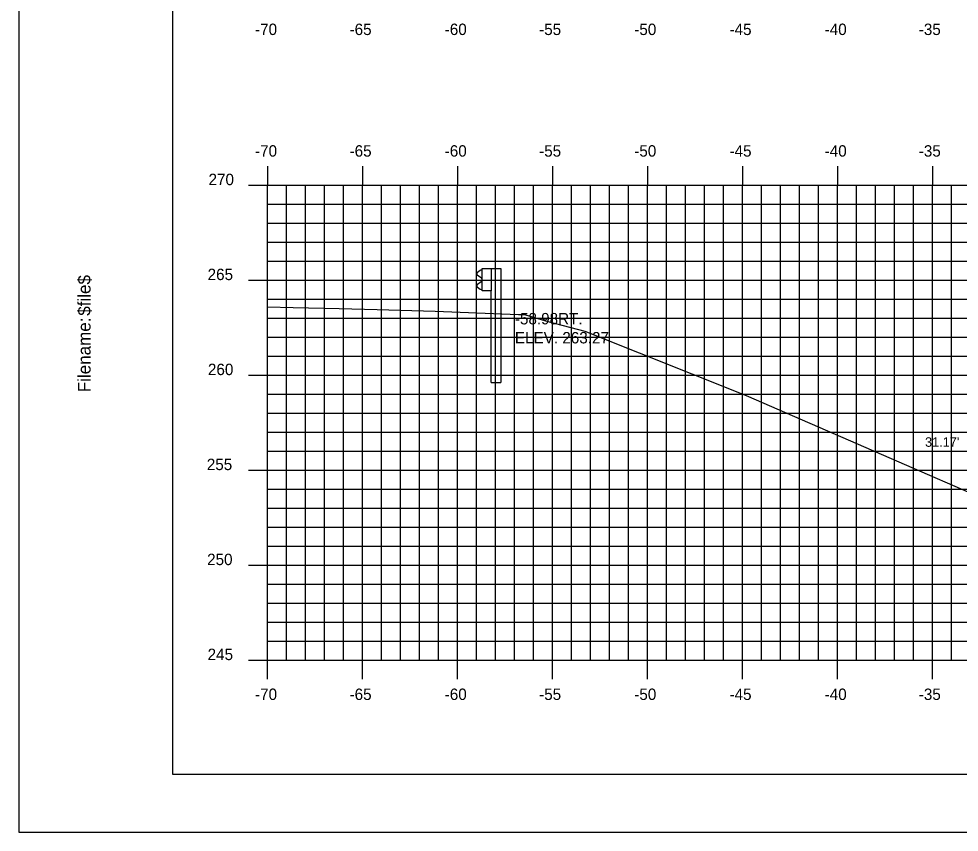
# Model space of a CAD drawing. Extents: x 1170543 to 1177585, y 609599 to 610623.
# Drawn here: x 1175495.73 to 1175545.23, y 609598.81 to 609641.63 of the extents above; entities that cross this region are included whole.
import ezdxf

# ---------------------------------------------------------------- set-up
doc = ezdxf.new("R2010")
doc.units = 0
for name, color, linetype in [('ANNOTATION', 7, 'Continuous'), ('BORDER', 7, 'Continuous'), ('D_Text_Standard', 7, 'Continuous'), ('H_V ANNOTATION', 7, 'Continuous'), ('MAJOR', 7, 'Continuous'), ('MINOR', 7, 'Continuous'), ('PLOT BOUNDARY', 7, 'Continuous'), ('S_Guardrail_Beam', 7, 'Continuous'), ('S_Roadway_Centerline', 7, 'Continuous')]:
    doc.layers.add(name, color=color, linetype=linetype)

msp = doc.modelspace()

# ---------------------------------------------------------------- linework, layer by layer
at = {"layer": 'BORDER'}
for p, q in [((1175503.826, 609706.872), (1175503.826, 609601.872)), ((1175503.826, 609601.872), (1175663.826, 609601.872))]:
    msp.add_line(p, q, dxfattribs=at)
at = {"layer": 'MAJOR'}
for p, q in [((1175508.826, 609633.874), (1175508.826, 609632.872)), ((1175513.826, 609633.874), (1175513.826, 609632.872)), ((1175518.826, 609633.874), (1175518.826, 609632.872)), ((1175523.826, 609633.874), (1175523.826, 609632.872)), ((1175528.826, 609633.874), (1175528.826, 609632.872)), ((1175533.826, 609633.874), (1175533.826, 609632.872)), ((1175538.826, 609633.874), (1175538.826, 609632.872)), ((1175543.826, 609633.874), (1175543.826, 609632.872)), ((1175507.824, 609632.872), (1175508.826, 609632.872)), ((1175508.826, 609632.872), (1175648.826, 609632.872)), ((1175508.826, 609607.872), (1175508.826, 609632.872)), ((1175508.826, 609607.872), (1175508.826, 609632.872)), ((1175508.826, 609632.872), (1175648.826, 609632.872)), ((1175513.826, 609607.872), (1175513.826, 609632.872)), ((1175518.826, 609607.872), (1175518.826, 609632.872)), ((1175523.826, 609607.872), (1175523.826, 609632.872)), ((1175528.826, 609607.872), (1175528.826, 609632.872)), ((1175533.826, 609607.872), (1175533.826, 609632.872)), ((1175538.826, 609607.872), (1175538.826, 609632.872)), ((1175543.826, 609607.872), (1175543.826, 609632.872)), ((1175507.824, 609627.872), (1175508.826, 609627.872)), ((1175508.826, 609627.872), (1175648.826, 609627.872)), ((1175507.824, 609622.872), (1175508.826, 609622.872)), ((1175508.826, 609622.872), (1175648.826, 609622.872)), ((1175507.824, 609617.872), (1175508.826, 609617.872)), ((1175508.826, 609617.872), (1175648.826, 609617.872)), ((1175507.824, 609612.872), (1175508.826, 609612.872)), ((1175508.826, 609612.872), (1175648.826, 609612.872)), ((1175507.824, 609607.872), (1175508.826, 609607.872)), ((1175508.826, 609607.872), (1175648.826, 609607.872)), ((1175508.826, 609607.872), (1175648.826, 609607.872)), ((1175508.826, 609606.87), (1175508.826, 609607.872)), ((1175513.826, 609606.87), (1175513.826, 609607.872)), ((1175518.826, 609606.87), (1175518.826, 609607.872)), ((1175523.826, 609606.87), (1175523.826, 609607.872)), ((1175528.826, 609606.87), (1175528.826, 609607.872)), ((1175533.826, 609606.87), (1175533.826, 609607.872)), ((1175538.826, 609606.87), (1175538.826, 609607.872)), ((1175543.826, 609606.87), (1175543.826, 609607.872))]:
    msp.add_line(p, q, dxfattribs=at)
at = {"layer": 'MINOR'}
for p, q in [((1175509.826, 609607.872), (1175509.826, 609632.872)), ((1175510.826, 609607.872), (1175510.826, 609632.872)), ((1175511.826, 609607.872), (1175511.826, 609632.872)), ((1175512.826, 609607.872), (1175512.826, 609632.872)), ((1175514.826, 609607.872), (1175514.826, 609632.872)), ((1175515.826, 609607.872), (1175515.826, 609632.872)), ((1175516.826, 609607.872), (1175516.826, 609632.872)), ((1175517.826, 609607.872), (1175517.826, 609632.872)), ((1175519.826, 609607.872), (1175519.826, 609632.872)), ((1175520.826, 609607.872), (1175520.826, 609632.872)), ((1175521.826, 609607.872), (1175521.826, 609632.872)), ((1175522.826, 609607.872), (1175522.826, 609632.872)), ((1175524.826, 609607.872), (1175524.826, 609632.872)), ((1175525.826, 609607.872), (1175525.826, 609632.872)), ((1175526.826, 609607.872), (1175526.826, 609632.872)), ((1175527.826, 609607.872), (1175527.826, 609632.872)), ((1175529.826, 609607.872), (1175529.826, 609632.872)), ((1175530.826, 609607.872), (1175530.826, 609632.872)), ((1175531.826, 609607.872), (1175531.826, 609632.872)), ((1175532.826, 609607.872), (1175532.826, 609632.872)), ((1175534.826, 609607.872), (1175534.826, 609632.872)), ((1175535.826, 609607.872), (1175535.826, 609632.872)), ((1175536.826, 609607.872), (1175536.826, 609632.872)), ((1175537.826, 609607.872), (1175537.826, 609632.872)), ((1175539.826, 609607.872), (1175539.826, 609632.872)), ((1175540.826, 609607.872), (1175540.826, 609632.872)), ((1175541.826, 609607.872), (1175541.826, 609632.872)), ((1175542.826, 609607.872), (1175542.826, 609632.872)), ((1175544.826, 609607.872), (1175544.826, 609632.872)), ((1175508.826, 609631.872), (1175648.826, 609631.872)), ((1175508.826, 609631.872), (1175509.828, 609631.872)), ((1175508.826, 609630.872), (1175648.826, 609630.872)), ((1175508.826, 609630.872), (1175509.828, 609630.872)), ((1175508.826, 609629.872), (1175648.826, 609629.872)), ((1175508.826, 609629.872), (1175509.828, 609629.872)), ((1175508.826, 609628.872), (1175648.826, 609628.872)), ((1175508.826, 609628.872), (1175509.828, 609628.872)), ((1175508.826, 609626.872), (1175648.826, 609626.872)), ((1175508.826, 609626.872), (1175509.828, 609626.872)), ((1175508.826, 609625.872), (1175648.826, 609625.872)), ((1175508.826, 609625.872), (1175509.828, 609625.872)), ((1175508.826, 609624.872), (1175648.826, 609624.872)), ((1175508.826, 609624.872), (1175509.828, 609624.872)), ((1175508.826, 609623.872), (1175648.826, 609623.872)), ((1175508.826, 609623.872), (1175509.828, 609623.872)), ((1175508.826, 609621.872), (1175648.826, 609621.872)), ((1175508.826, 609621.872), (1175509.828, 609621.872)), ((1175508.826, 609620.872), (1175648.826, 609620.872)), ((1175508.826, 609620.872), (1175509.828, 609620.872)), ((1175508.826, 609619.872), (1175648.826, 609619.872)), ((1175508.826, 609619.872), (1175509.828, 609619.872)), ((1175508.826, 609618.872), (1175648.826, 609618.872)), ((1175508.826, 609618.872), (1175509.828, 609618.872)), ((1175508.826, 609616.872), (1175648.826, 609616.872)), ((1175508.826, 609616.872), (1175509.828, 609616.872)), ((1175508.826, 609615.872), (1175648.826, 609615.872)), ((1175508.826, 609615.872), (1175509.828, 609615.872)), ((1175508.826, 609614.872), (1175648.826, 609614.872)), ((1175508.826, 609614.872), (1175509.828, 609614.872)), ((1175508.826, 609613.872), (1175648.826, 609613.872)), ((1175508.826, 609613.872), (1175509.828, 609613.872)), ((1175508.826, 609611.872), (1175648.826, 609611.872)), ((1175508.826, 609611.872), (1175509.828, 609611.872)), ((1175508.826, 609610.872), (1175648.826, 609610.872)), ((1175508.826, 609610.872), (1175509.828, 609610.872)), ((1175508.826, 609609.872), (1175648.826, 609609.872)), ((1175508.826, 609609.872), (1175509.828, 609609.872)), ((1175508.826, 609608.872), (1175648.826, 609608.872)), ((1175508.826, 609608.872), (1175509.828, 609608.872))]:
    msp.add_line(p, q, dxfattribs=at)
at = {"layer": 'PLOT BOUNDARY'}
msp.add_lwpolyline([(1175495.733, 609598.813), (1175665.733, 609598.813), (1175665.733, 609708.813), (1175495.733, 609708.813)], close=True, dxfattribs=at)
at = {"layer": 'S_Guardrail_Beam'}
for p, q in [((1175520.018, 609628.381), (1175519.875, 609628.281)), ((1175520.117, 609628.402), (1175520.035, 609628.388)), ((1175520.117, 609628.475), (1175520.606, 609628.475)), ((1175520.117, 609627.309), (1175520.117, 609628.475)), ((1175520.606, 609628.475), (1175521.098, 609628.475)), ((1175520.606, 609628.475), (1175520.606, 609627.309)), ((1175521.098, 609628.475), (1175521.098, 609622.475)), ((1175519.875, 609628.138), (1175520.07, 609628.002)), ((1175520.104, 609627.937), (1175520.104, 609627.846)), ((1175520.07, 609627.782), (1175519.875, 609627.646)), ((1175519.875, 609627.503), (1175520.018, 609627.403)), ((1175520.035, 609627.396), (1175520.117, 609627.381)), ((1175520.606, 609627.309), (1175520.117, 609627.309)), ((1175520.606, 609622.475), (1175520.606, 609627.309)), ((1175520.606, 609622.475), (1175521.098, 609622.475))]:
    msp.add_line(p, q, dxfattribs=at)
for centre, major_axis, start_param, end_param in [((1175520.042, 609628.347), (-0.0417, 0), 4.886922, 5.323254), ((1175519.925, 609628.209), (-0.0877, 0), 5.323254, 7.243116), ((1175520.025, 609627.937), (0.0789, 0), 0, 0.959931), ((1175520.025, 609627.846), (0.0789, 0), 5.323254, 6.283185), ((1175519.925, 609627.574), (-0.0877, 0), 5.323254, 7.243116), ((1175520.042, 609627.437), (-0.0417, 0), 0.959931, 1.396263)]:
    msp.add_ellipse(centre, major_axis=major_axis, ratio=0.995501, start_param=start_param, end_param=end_param, dxfattribs=at)
at = {"layer": 'S_Roadway_Centerline'}
msp.add_lwpolyline([(1175508.826, 609626.466), (1175510.181, 609626.434), (1175512.593, 609626.377), (1175514.592, 609626.323), (1175517.646, 609626.242), (1175522.038, 609626.067), (1175522.36, 609626.054), (1175522.41, 609626.04), (1175523.584, 609625.687), (1175525.526, 609625.19), (1175534.027, 609621.8), (1175554.529, 609612.882), (1175567.513, 609614.665), (1175583.156, 609616.122), (1175592.325, 609616.553), (1175595.518, 609616.703), (1175596.219, 609616.68), (1175596.937, 609616.544), (1175597.674, 609616.291), (1175598.43, 609615.915), (1175604.964, 609612.174), (1175606.918, 609613.062)], dxfattribs=at)

# ---------------------------------------------------------------- texts
at = {"layer": 'ANNOTATION'}
msp.add_text("31.17'", height=0.5, dxfattribs=at).set_placement((1175543.437, 609619.099))
at = {"layer": 'BORDER'}
for s, p in [('$file$', (1175499.511, 609625.998)), ('Filename:', (1175499.511, 609621.971))]:
    msp.add_text(s, height=0.6696, rotation=90, dxfattribs=at).set_placement(p)
at = {"layer": 'D_Text_Standard'}
for s, p in [('-58.98RT.', (1175521.846, 609625.542)), ('ELEV. 263.27', (1175521.846, 609624.54))]:
    msp.add_text(s, height=0.6, dxfattribs=at).set_placement(p)
at = {"layer": 'H_V ANNOTATION'}
for s, p in [('-70', (1175508.168, 609640.772)), ('-65', (1175513.144, 609640.772)), ('-60', (1175518.152, 609640.772)), ('-55', (1175523.122, 609640.772)), ('-50', (1175528.13, 609640.772)), ('-45', (1175533.144, 609640.772)), ('-40', (1175538.152, 609640.772)), ('-35', (1175543.106, 609640.772)), ('-70', (1175508.168, 609634.372)), ('-65', (1175513.144, 609634.372)), ('-60', (1175518.152, 609634.372)), ('-55', (1175523.122, 609634.372)), ('-50', (1175528.13, 609634.372)), ('-45', (1175533.144, 609634.372)), ('-40', (1175538.152, 609634.372)), ('-35', (1175543.106, 609634.372)), ('270', (1175505.72, 609632.872)), ('265', (1175505.672, 609627.872)), ('260', (1175505.688, 609622.872)), ('255', (1175505.629, 609617.872)), ('250', (1175505.645, 609612.872)), ('245', (1175505.672, 609607.872)), ('-70', (1175508.168, 609605.772)), ('-65', (1175513.144, 609605.772)), ('-60', (1175518.152, 609605.772)), ('-55', (1175523.122, 609605.772)), ('-50', (1175528.13, 609605.772)), ('-45', (1175533.144, 609605.772)), ('-40', (1175538.152, 609605.772)), ('-35', (1175543.106, 609605.772))]:
    msp.add_text(s, height=0.6, dxfattribs=at).set_placement(p)

doc.saveas('drawing.dxf')
